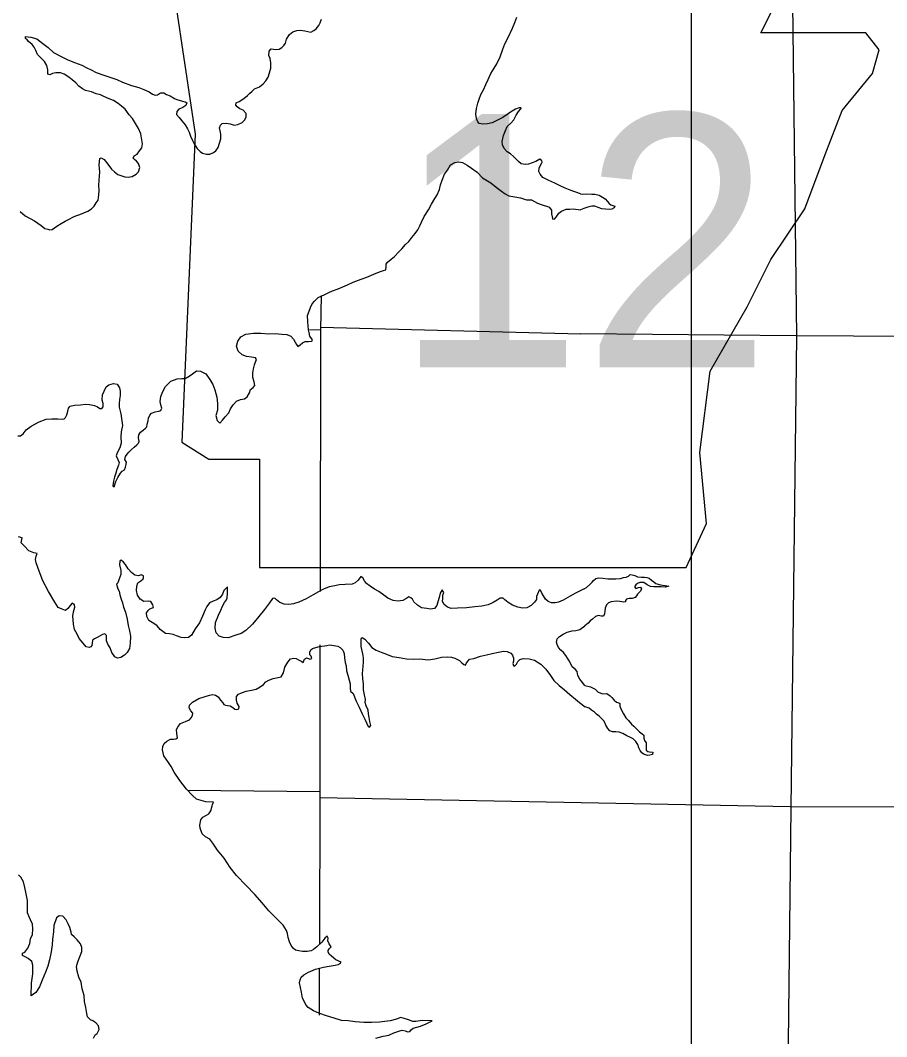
# Model space of a CAD drawing. Extents: x 77230 to 630905, y 790554 to 1662844.
# Drawn here: x 288353 to 298091, y 1561684 to 1573117 of the extents above; entities that cross this region are included whole.
import ezdxf

# ---------------------------------------------------------------- set-up
doc = ezdxf.new("R2010")
doc.units = 0
for name, color, linetype in [('Level 15', 7, 'Continuous'), ('Level 16', 7, 'Continuous'), ('Level 17', 7, 'Continuous'), ('Level 24', 7, 'Continuous'), ('Level 28', 7, 'Continuous')]:
    doc.layers.add(name, color=color, linetype=linetype)

msp = doc.modelspace()

# ---------------------------------------------------------------- linework, layer by layer
at = {"layer": 'Level 15'}
for points in [[(291733, 1570023), (291727, 1569634), (291722, 1566691)], [(291721, 1566090), (291718, 1564417), (291714, 1562728)], [(291713, 1562448), (291712, 1561925)]]:
    msp.add_lwpolyline(points, dxfattribs=at)
at = {"layer": 'Level 16'}
for points in [[(297018, 1574560), (297078, 1569562), (297014, 1564256), (296956, 1558982), (296903, 1553822)], [(291605, 1569638), (291727, 1569636)], [(291727, 1569664), (294654, 1569590)], [(303494, 1569529), (302249, 1569536), (297070, 1569566), (294654, 1569590)], [(291718, 1564437), (290236, 1564452)], [(291718, 1564377), (291722, 1564377)], [(307642, 1564234), (307539, 1564234), (302307, 1564257), (297006, 1564268), (291718, 1564371)]]:
    msp.add_lwpolyline(points, dxfattribs=at)
at = {"layer": 'Level 17'}
for points in [[(290444, 1571610), (290482, 1571612), (290524, 1571630), (290549, 1571650), (290575, 1571686), (290591, 1571734), (290605, 1571784), (290605, 1571838), (290599, 1571872), (290593, 1571906), (290603, 1571936), (290622, 1571957), (290666, 1571959), (290712, 1571951), (290756, 1571939), (290798, 1571945), (290848, 1571969), (290876, 1571998), (290892, 1572032), (290890, 1572070), (290858, 1572106), (290820, 1572123), (290792, 1572143), (290776, 1572161), (290778, 1572187), (290812, 1572203), (290865, 1572238), (290907, 1572270), (290931, 1572298), (290955, 1572318), (290985, 1572346), (291041, 1572370), (291081, 1572401), (291114, 1572437), (291140, 1572477), (291152, 1572525), (291168, 1572579), (291168, 1572637), (291162, 1572689), (291146, 1572723), (291151, 1572769), (291173, 1572795), (291225, 1572787), (291261, 1572791), (291293, 1572812), (291315, 1572834), (291333, 1572860), (291345, 1572904), (291377, 1572956), (291415, 1572986), (291460, 1573004), (291498, 1573006), (291550, 1572999), (291584, 1572991), (291618, 1572983), (291652, 1573001), (291678, 1573021), (291710, 1573059), (291724, 1573087), (291738, 1573129)], [(294650, 1571167), (294534, 1571206), (294478, 1571229), (294420, 1571257), (294360, 1571285), (294294, 1571317), (294228, 1571348), (294196, 1571386), (294182, 1571418), (294184, 1571454), (294196, 1571480), (294212, 1571506), (294218, 1571520), (294214, 1571538), (294194, 1571554), (294146, 1571530), (294066, 1571500), (294026, 1571496), (293984, 1571504), (293952, 1571529), (293928, 1571555), (293896, 1571587), (293864, 1571615), (293826, 1571639), (293792, 1571675), (293774, 1571715), (293770, 1571755), (293785, 1571821), (293805, 1571877), (293827, 1571921), (293865, 1571961), (293901, 1571997), (293927, 1572050), (293952, 1572092), (293978, 1572122), (293982, 1572132), (293960, 1572132), (293918, 1572117), (293863, 1572083), (293825, 1572057), (293775, 1572025), (293711, 1571989), (293657, 1571962), (293605, 1571954), (293553, 1571948), (293511, 1571958), (293495, 1571976), (293479, 1572012), (293475, 1572062), (293479, 1572124), (293495, 1572184), (293509, 1572230), (293530, 1572284), (293558, 1572334), (293586, 1572394), (293612, 1572450), (293640, 1572517), (293681, 1572579), (293709, 1572627), (293745, 1572707), (293777, 1572793), (293800, 1572853), (293838, 1572924), (293884, 1573030), (293910, 1573094), (293933, 1573152)], [(289655, 1571385), (289681, 1571413), (289697, 1571461), (289683, 1571505), (289659, 1571533), (289637, 1571553), (289623, 1571567), (289633, 1571591), (289668, 1571611), (289694, 1571649), (289720, 1571681), (289728, 1571729), (289718, 1571773), (289708, 1571841), (289680, 1571899), (289649, 1571955), (289613, 1572011), (289575, 1572053), (289531, 1572116), (289491, 1572152), (289451, 1572182), (289401, 1572216), (289351, 1572234), (289293, 1572260), (289253, 1572277), (289207, 1572291), (289151, 1572311), (289085, 1572327), (289053, 1572347), (289009, 1572376), (288975, 1572412), (288935, 1572446), (288897, 1572476), (288847, 1572510), (288803, 1572528), (288751, 1572527), (288713, 1572517), (288683, 1572503), (288663, 1572511), (288663, 1572561), (288649, 1572609), (288625, 1572653), (288578, 1572697), (288546, 1572731), (288528, 1572779), (288510, 1572815), (288486, 1572845), (288446, 1572880), (288430, 1572898), (288412, 1572914), (288410, 1572936), (288472, 1572929), (288538, 1572907), (288606, 1572855), (288664, 1572811), (288726, 1572755), (288820, 1572708), (288878, 1572678), (288960, 1572642), (289044, 1572613), (289100, 1572583), (289148, 1572559), (289204, 1572531), (289282, 1572504), (289346, 1572482), (289436, 1572450), (289500, 1572422), (289604, 1572385), (289684, 1572361), (289740, 1572337), (289800, 1572312), (289838, 1572288), (289870, 1572274), (289894, 1572278), (289918, 1572292), (289934, 1572302), (289966, 1572302), (289996, 1572284), (290038, 1572266), (290084, 1572239), (290112, 1572227), (290174, 1572207), (290206, 1572199), (290226, 1572189), (290214, 1572159), (290178, 1572137), (290134, 1572119), (290111, 1572093), (290109, 1572057), (290139, 1572025), (290169, 1571985), (290205, 1571941), (290231, 1571897), (290249, 1571857), (290267, 1571815), (290287, 1571765), (290311, 1571719), (290340, 1571675), (290374, 1571641), (290402, 1571624), (290444, 1571610)], [(288350, 1570965), (288408, 1570918), (288512, 1570860), (288588, 1570810), (288630, 1570776), (288662, 1570766), (288684, 1570761), (288710, 1570763), (288738, 1570781), (288764, 1570801), (288812, 1570831), (288856, 1570859), (288896, 1570877), (288949, 1570906), (288977, 1570916), (289023, 1570934), (289067, 1570950), (289113, 1570972), (289151, 1570996), (289181, 1571027), (289207, 1571065), (289229, 1571095), (289236, 1571153), (289240, 1571201), (289236, 1571261), (289240, 1571315), (289242, 1571367), (289248, 1571409), (289241, 1571451), (289239, 1571489), (289241, 1571529), (289245, 1571561), (289261, 1571569), (289295, 1571551), (289337, 1571499), (289377, 1571442), (289411, 1571412), (289449, 1571382), (289493, 1571368), (289527, 1571356), (289565, 1571352), (289611, 1571360), (289655, 1571385)], [(291592, 1569637), (291584, 1569725), (291582, 1569795), (291598, 1569844), (291614, 1569886), (291635, 1569928), (291661, 1569958), (291701, 1569998), (291775, 1570032), (291819, 1570056), (291863, 1570075), (291927, 1570097), (292030, 1570143), (292094, 1570172), (292186, 1570206), (292248, 1570228), (292300, 1570250), (292354, 1570271), (292403, 1570291), (292435, 1570303), (292461, 1570309), (292465, 1570343), (292465, 1570375), (292479, 1570397), (292521, 1570429), (292559, 1570460), (292607, 1570512), (292640, 1570548), (292684, 1570594), (292720, 1570630), (292754, 1570674), (292792, 1570719), (292820, 1570759), (292845, 1570807), (292863, 1570847), (292893, 1570911), (292943, 1570987), (292975, 1571049), (293014, 1571112), (293040, 1571154), (293066, 1571214), (293076, 1571266), (293094, 1571320), (293121, 1571386), (293153, 1571432), (293189, 1571490), (293237, 1571517), (293279, 1571525), (293323, 1571517), (293375, 1571489), (293423, 1571453), (293489, 1571410), (293549, 1571346), (293643, 1571290), (293701, 1571240), (293761, 1571197), (293803, 1571167), (293845, 1571143), (293911, 1571133), (293975, 1571119), (294041, 1571098), (294099, 1571098), (294165, 1571062), (294219, 1571042), (294279, 1571024), (294297, 1571015), (294323, 1570981), (294325, 1570939), (294330, 1570905), (294338, 1570879), (294360, 1570883), (294383, 1570915), (294407, 1570949), (294435, 1570971), (294487, 1570993), (294531, 1570993), (294569, 1570998), (294650, 1570987)], [(294650, 1571167), (294676, 1571163), (294720, 1571164), (294776, 1571162), (294812, 1571161), (294860, 1571149), (294898, 1571129), (294926, 1571110), (294954, 1571078), (294972, 1571056), (294992, 1571040), (295012, 1571034), (295034, 1571027), (295028, 1571009), (295003, 1570992), (294973, 1570990), (294931, 1570992), (294889, 1570995), (294849, 1571011), (294811, 1571026), (294777, 1571028), (294731, 1571014), (294689, 1570999), (294650, 1570987)], [(290483, 1569077), (290517, 1569021), (290541, 1568961), (290562, 1568877), (290568, 1568807), (290570, 1568731), (290552, 1568673), (290564, 1568615), (290594, 1568587), (290624, 1568621), (290656, 1568657), (290698, 1568700), (290716, 1568746), (290746, 1568790), (290784, 1568832), (290827, 1568852), (290871, 1568858), (290901, 1568882), (290929, 1568927), (290939, 1568965), (290971, 1568985), (290989, 1569009), (290981, 1569049), (290967, 1569099), (290966, 1569151), (290974, 1569195), (290984, 1569241), (290994, 1569263), (291006, 1569301), (290996, 1569319), (290950, 1569327), (290896, 1569337), (290848, 1569354), (290802, 1569394), (290782, 1569450), (290796, 1569508), (290833, 1569558), (290887, 1569587), (290973, 1569597), (291057, 1569597), (291141, 1569592), (291219, 1569594), (291291, 1569588), (291347, 1569582), (291393, 1569565), (291423, 1569529), (291443, 1569497), (291457, 1569471), (291471, 1569447), (291499, 1569467), (291523, 1569489), (291555, 1569503), (291591, 1569503), (291631, 1569506), (291639, 1569524), (291608, 1569565), (291600, 1569605), (291592, 1569637)], [(288419, 1568511), (288475, 1568553), (288565, 1568601), (288644, 1568629), (288708, 1568634), (288776, 1568634), (288822, 1568632), (288844, 1568634), (288862, 1568648), (288874, 1568680), (288886, 1568722), (288894, 1568753), (288912, 1568777), (288960, 1568787), (289030, 1568793), (289087, 1568799), (289131, 1568795), (289185, 1568786), (289221, 1568768), (289247, 1568752), (289269, 1568750), (289283, 1568768), (289283, 1568806), (289273, 1568846), (289277, 1568904), (289295, 1568946), (289317, 1568994), (289349, 1569018), (289402, 1569031), (289442, 1569023), (289469, 1568983), (289475, 1568945), (289475, 1568895), (289469, 1568851), (289465, 1568807), (289465, 1568765), (289481, 1568691), (289494, 1568613), (289500, 1568559), (289488, 1568487), (289482, 1568431), (289488, 1568361), (289471, 1568309), (289441, 1568250), (289431, 1568218), (289447, 1568178), (289463, 1568142), (289457, 1568112), (289439, 1568064), (289425, 1568022), (289412, 1567978), (289400, 1567934), (289392, 1567882), (289408, 1567870), (289428, 1567928), (289448, 1567976), (289477, 1568024), (289499, 1568045), (289523, 1568059), (289535, 1568089), (289543, 1568119), (289545, 1568147), (289527, 1568175), (289535, 1568211), (289553, 1568235), (289573, 1568259), (289598, 1568285), (289632, 1568315), (289662, 1568341), (289680, 1568361), (289688, 1568383), (289680, 1568421), (289684, 1568455), (289702, 1568486), (289734, 1568508), (289758, 1568528), (289776, 1568546), (289777, 1568576), (289789, 1568612), (289795, 1568642), (289809, 1568674), (289829, 1568698), (289869, 1568714), (289909, 1568722), (289933, 1568729), (289943, 1568755), (289933, 1568793), (289925, 1568829), (289934, 1568885), (289954, 1568943), (289984, 1568997), (290044, 1569059), (290116, 1569083), (290167, 1569088), (290205, 1569088), (290251, 1569114), (290289, 1569142), (290335, 1569174), (290377, 1569170), (290437, 1569141), (290483, 1569077)], [(288325, 1568442), (288355, 1568442), (288385, 1568464), (288419, 1568511)], [(289015, 1566164), (288993, 1566212), (288963, 1566264), (288949, 1566324), (288945, 1566372), (288943, 1566416), (288949, 1566462), (288959, 1566488), (288964, 1566514), (288960, 1566542), (288936, 1566560), (288912, 1566536), (288885, 1566502), (288861, 1566477), (288823, 1566493), (288779, 1566511), (288742, 1566571), (288670, 1566693), (288606, 1566811), (288564, 1566922), (288529, 1567016), (288523, 1567050), (288529, 1567088), (288543, 1567118), (288503, 1567126), (288449, 1567148), (288399, 1567200), (288361, 1567240), (288373, 1567294), (288331, 1567308)], [(290605, 1566482), (290627, 1566526), (290648, 1566568), (290672, 1566597), (290678, 1566621), (290680, 1566671), (290680, 1566745), (290642, 1566703), (290626, 1566660), (290600, 1566626), (290562, 1566598), (290521, 1566582), (290479, 1566566), (290449, 1566524), (290429, 1566484), (290399, 1566415), (290367, 1566341), (290320, 1566271), (290278, 1566199), (290242, 1566175), (290202, 1566169), (290162, 1566174), (290108, 1566192), (290072, 1566208), (290030, 1566214), (289984, 1566220), (289924, 1566266), (289890, 1566307), (289854, 1566331), (289798, 1566365), (289776, 1566409), (289772, 1566451), (289792, 1566481), (289810, 1566495), (289838, 1566507), (289849, 1566513), (289841, 1566541), (289821, 1566579), (289791, 1566583), (289741, 1566581), (289701, 1566607), (289671, 1566649), (289659, 1566703), (289663, 1566751), (289675, 1566789), (289707, 1566813), (289733, 1566833), (289739, 1566847), (289739, 1566867), (289711, 1566879), (289681, 1566867), (289639, 1566877), (289601, 1566907), (289564, 1566946), (289534, 1566996), (289512, 1567020), (289488, 1567044), (289470, 1567032), (289468, 1566992), (289481, 1566928), (289481, 1566882), (289473, 1566854), (289459, 1566822), (289447, 1566788), (289433, 1566774), (289447, 1566722), (289463, 1566694), (289473, 1566654), (289488, 1566604), (289500, 1566564), (289512, 1566514), (289534, 1566458), (289552, 1566382), (289566, 1566308), (289579, 1566248), (289591, 1566188), (289589, 1566110), (289581, 1566052), (289553, 1566004), (289523, 1565974), (289482, 1565950), (289444, 1565942), (289416, 1565957), (289383, 1566005), (289361, 1566057), (289335, 1566099), (289321, 1566135), (289321, 1566161), (289321, 1566195), (289301, 1566217), (289277, 1566207), (289225, 1566177), (289185, 1566159), (289165, 1566145), (289161, 1566112), (289155, 1566086), (289146, 1566068), (289128, 1566060), (289094, 1566068), (289058, 1566110), (289015, 1566164)], [(294690, 1566723), (294716, 1566738), (294756, 1566770), (294781, 1566796), (294797, 1566814), (294823, 1566839), (294851, 1566845), (294901, 1566843), (294957, 1566836), (295007, 1566834), (295048, 1566835), (295098, 1566837), (295134, 1566848), (295162, 1566852), (295190, 1566866), (295208, 1566882), (295232, 1566881), (295260, 1566871), (295292, 1566857), (295336, 1566854), (295371, 1566852), (295397, 1566848), (295421, 1566840), (295448, 1566821), (295474, 1566801), (295496, 1566781), (295536, 1566769), (295570, 1566764), (295600, 1566758), (295644, 1566750), (295602, 1566742), (295556, 1566744), (295516, 1566745), (295474, 1566743), (295438, 1566748), (295398, 1566768), (295360, 1566794), (295316, 1566793), (295292, 1566783), (295272, 1566767), (295255, 1566745), (295273, 1566727), (295301, 1566737), (295323, 1566741), (295337, 1566720), (295325, 1566695), (295309, 1566679), (295291, 1566663), (295280, 1566643), (295266, 1566623), (295230, 1566614), (295196, 1566614), (295166, 1566606), (295154, 1566590), (295156, 1566576), (295137, 1566570), (295093, 1566579), (295049, 1566583), (294995, 1566574), (294965, 1566564), (294941, 1566542), (294928, 1566506), (294922, 1566470), (294918, 1566441), (294907, 1566413), (294881, 1566413), (294851, 1566421), (294819, 1566409), (294783, 1566382), (294757, 1566360), (294736, 1566336), (294700, 1566307)], [(294690, 1566723), (294594, 1566674), (294532, 1566640), (294456, 1566595), (294404, 1566573), (294364, 1566563), (294324, 1566565), (294288, 1566581), (294258, 1566607), (294234, 1566642), (294216, 1566672), (294202, 1566706), (294184, 1566708), (294166, 1566662), (294154, 1566636), (294157, 1566602), (294131, 1566572), (294097, 1566536), (294047, 1566508), (293997, 1566504), (293945, 1566515), (293885, 1566539), (293837, 1566569), (293799, 1566599), (293779, 1566615), (293747, 1566615), (293713, 1566596), (293669, 1566568), (293611, 1566540), (293539, 1566526), (293462, 1566521), (293368, 1566507), (293268, 1566505), (293196, 1566500), (293156, 1566516), (293118, 1566546), (293098, 1566580), (293102, 1566612), (293104, 1566650), (293113, 1566680), (293095, 1566712), (293074, 1566672), (293060, 1566624), (293046, 1566576), (293036, 1566536), (293008, 1566500), (292964, 1566493), (292922, 1566499), (292864, 1566507), (292818, 1566537), (292778, 1566577), (292762, 1566607), (292744, 1566619), (292720, 1566631), (292688, 1566610), (292652, 1566592), (292602, 1566584), (292544, 1566590), (292484, 1566616), (292440, 1566649), (292382, 1566691), (292334, 1566719), (292284, 1566753), (292244, 1566781), (292222, 1566813), (292202, 1566845), (292182, 1566859), (292150, 1566820), (292118, 1566788), (292082, 1566774), (292006, 1566772), (291938, 1566768), (291887, 1566755), (291825, 1566745), (291759, 1566717), (291705, 1566687), (291645, 1566654), (291567, 1566610), (291484, 1566570), (291424, 1566553), (291372, 1566545), (291320, 1566551), (291270, 1566569), (291232, 1566599), (291212, 1566615), (291186, 1566613), (291152, 1566564), (291098, 1566490), (291033, 1566410), (290961, 1566326), (290887, 1566253), (290837, 1566219), (290775, 1566199), (290690, 1566170), (290632, 1566174), (290588, 1566188), (290554, 1566228), (290543, 1566280), (290547, 1566342), (290579, 1566424), (290605, 1566482)], [(294700, 1565633), (294643, 1565704), (294621, 1565748), (294612, 1565792), (294590, 1565818), (294556, 1565843), (294540, 1565877), (294522, 1565913), (294486, 1565971), (294460, 1566007), (294428, 1566031), (294404, 1566061), (294388, 1566095), (294380, 1566123), (294388, 1566159), (294414, 1566187), (294455, 1566211), (294499, 1566235), (294555, 1566250), (294597, 1566252), (294643, 1566264), (294700, 1566307)], [(291519, 1565906), (291533, 1565894), (291547, 1565930), (291569, 1565944), (291591, 1565938), (291607, 1565932), (291629, 1565940), (291621, 1565964), (291609, 1565978), (291607, 1566008), (291619, 1566034), (291639, 1566052), (291673, 1566062), (291715, 1566074), (291799, 1566085), (291833, 1566093), (291877, 1566085), (291921, 1566077), (291949, 1566061), (291979, 1566033), (291993, 1565993), (291997, 1565947), (292005, 1565895), (292015, 1565854), (292019, 1565800), (292033, 1565752), (292050, 1565696), (292060, 1565654), (292062, 1565604), (292066, 1565570), (292096, 1565544), (292128, 1565460), (292160, 1565392), (292197, 1565314), (292227, 1565256), (292263, 1565174), (292279, 1565166), (292293, 1565184), (292281, 1565228), (292273, 1565276), (292268, 1565314), (292262, 1565356), (292242, 1565406), (292230, 1565442), (292232, 1565478), (292222, 1565528), (292212, 1565586), (292209, 1565650), (292203, 1565712), (292201, 1565764), (292203, 1565812), (292205, 1565848), (292209, 1565902), (292209, 1565944), (292204, 1565990), (292192, 1566040), (292186, 1566074), (292184, 1566112), (292186, 1566138), (292184, 1566162), (292196, 1566174), (292226, 1566154), (292266, 1566111), (292304, 1566063), (292354, 1566033), (292408, 1566009), (292468, 1565987), (292532, 1565962), (292610, 1565948), (292694, 1565934), (292768, 1565932), (292840, 1565933), (292936, 1565925), (293014, 1565935), (293086, 1565952), (293160, 1565958), (293200, 1565954), (293236, 1565942), (293288, 1565915), (293314, 1565891), (293340, 1565869), (293356, 1565865), (293370, 1565889), (293391, 1565915), (293401, 1565929), (293451, 1565937), (293527, 1565965), (293593, 1565980), (293657, 1565994), (293727, 1566008), (293783, 1566020), (293827, 1566017), (293865, 1565999), (293885, 1565977), (293895, 1565943), (293897, 1565909), (293891, 1565883), (293895, 1565861), (293909, 1565851), (293929, 1565875), (293945, 1565905)], [(290076, 1565030), (290100, 1565034), (290120, 1565044), (290111, 1565094), (290107, 1565138), (290127, 1565174), (290153, 1565208), (290209, 1565230), (290253, 1565250), (290273, 1565270), (290287, 1565297), (290291, 1565325), (290268, 1565348), (290250, 1565384), (290256, 1565414), (290288, 1565447), (290358, 1565487), (290418, 1565507), (290478, 1565525), (290516, 1565532), (290548, 1565526), (290576, 1565506), (290604, 1565470), (290628, 1565440), (290642, 1565422), (290660, 1565414), (290682, 1565410), (290712, 1565406), (290742, 1565388), (290764, 1565370), (290788, 1565363), (290810, 1565373), (290814, 1565397), (290792, 1565435), (290782, 1565471), (290781, 1565511), (290805, 1565537), (290839, 1565553), (290893, 1565569), (290951, 1565581), (291005, 1565593), (291047, 1565618), (291087, 1565644), (291113, 1565674), (291147, 1565694), (291194, 1565712), (291252, 1565724), (291286, 1565731), (291312, 1565777), (291326, 1565839), (291360, 1565897), (291388, 1565933), (291427, 1565943), (291455, 1565939), (291481, 1565925), (291519, 1565906)], [(293945, 1565905), (293969, 1565927), (294005, 1565937), (294073, 1565936), (294133, 1565918), (294203, 1565876), (294261, 1565820), (294313, 1565746), (294351, 1565691), (294409, 1565633), (294469, 1565587), (294529, 1565533), (294593, 1565481), (294637, 1565444), (294704, 1565395)], [(294700, 1565633), (294762, 1565620), (294816, 1565592), (294849, 1565560), (294901, 1565541), (294946, 1565543), (294983, 1565520), (295003, 1565498), (295027, 1565468), (295055, 1565446), (295079, 1565439), (295093, 1565431), (295093, 1565403), (295106, 1565363), (295132, 1565317), (295160, 1565271), (295189, 1565241), (295225, 1565200), (295249, 1565176), (295285, 1565140), (295313, 1565115), (295344, 1565091), (295362, 1565077), (295362, 1565043), (295368, 1565015), (295388, 1564989), (295389, 1564963), (295387, 1564931), (295389, 1564907), (295407, 1564893), (295427, 1564888), (295463, 1564884), (295459, 1564858), (295430, 1564852), (295406, 1564847), (295366, 1564859), (295338, 1564877), (295319, 1564905), (295305, 1564934), (295293, 1564972), (295273, 1565004), (295240, 1565034), (295206, 1565054), (295170, 1565069), (295124, 1565095), (295084, 1565108), (295048, 1565112), (295010, 1565114), (294980, 1565123), (294958, 1565151), (294936, 1565189), (294915, 1565235), (294885, 1565263), (294859, 1565288), (294831, 1565312), (294807, 1565336), (294775, 1565358), (294748, 1565379), (294704, 1565395)], [(292982, 1561864), (292870, 1561867), (292798, 1561853), (292764, 1561855), (292718, 1561875), (292656, 1561892), (292626, 1561898), (292582, 1561880), (292512, 1561862), (292389, 1561847), (292299, 1561845), (292215, 1561845), (292117, 1561852), (292037, 1561862), (291963, 1561866), (291881, 1561891), (291793, 1561917), (291707, 1561947), (291647, 1561976), (291587, 1562014), (291565, 1562040), (291525, 1562118), (291513, 1562186), (291492, 1562288), (291498, 1562322), (291508, 1562352), (291538, 1562378), (291592, 1562410), (291672, 1562443), (291761, 1562465), (291825, 1562477), (291893, 1562488), (291927, 1562496), (291947, 1562508), (291959, 1562524), (291899, 1562550), (291851, 1562590), (291825, 1562611), (291813, 1562637), (291813, 1562655), (291825, 1562673), (291847, 1562694), (291823, 1562729), (291811, 1562763), (291812, 1562793), (291802, 1562813), (291776, 1562793), (291743, 1562749), (291685, 1562695), (291649, 1562665), (291623, 1562651), (291579, 1562643), (291523, 1562644), (291483, 1562648), (291447, 1562656), (291421, 1562678), (291397, 1562710), (291377, 1562750), (291365, 1562798), (291357, 1562846), (291345, 1562880), (291309, 1562938), (291268, 1562981), (291148, 1563099), (291070, 1563189), (290988, 1563284), (290890, 1563386), (290781, 1563498), (290713, 1563586), (290643, 1563693), (290569, 1563783), (290515, 1563861), (290483, 1563905), (290435, 1563933), (290396, 1563964), (290374, 1564028), (290372, 1564064), (290382, 1564122), (290406, 1564155), (290446, 1564177), (290472, 1564189), (290496, 1564223), (290509, 1564279), (290513, 1564295), (290523, 1564321), (290437, 1564327), (290387, 1564341), (290335, 1564356), (290289, 1564398), (290219, 1564468), (290145, 1564564), (290083, 1564659), (290047, 1564723), (290018, 1564767), (289966, 1564843), (289950, 1564909), (289954, 1564947), (289968, 1564981), (290000, 1565009), (290042, 1565031), (290076, 1565030)], [(288925, 1562858), (288911, 1562912), (288891, 1562952), (288869, 1563000), (288829, 1563038), (288791, 1563042), (288759, 1563020), (288731, 1562934), (288724, 1562865), (288716, 1562781), (288710, 1562717), (288698, 1562639), (288681, 1562547), (288661, 1562479), (288637, 1562411), (288599, 1562321), (288568, 1562245), (288526, 1562182), (288474, 1562142), (288480, 1562286), (288493, 1562390), (288493, 1562488), (288481, 1562528), (288441, 1562562), (288407, 1562582), (288379, 1562598), (288377, 1562624), (288405, 1562636), (288436, 1562678), (288460, 1562732), (288466, 1562790), (288488, 1562829), (288492, 1562897), (288488, 1562951), (288467, 1562999), (288451, 1563032), (288433, 1563076), (288435, 1563126), (288433, 1563214), (288417, 1563292), (288404, 1563362), (288388, 1563426), (288358, 1563478), (288334, 1563506)], [(289177, 1561669), (289194, 1561703), (289218, 1561721), (289240, 1561763), (289232, 1561805), (289200, 1561839), (289168, 1561861), (289140, 1561873), (289108, 1561909), (289100, 1561945), (289088, 1562013), (289075, 1562081), (289069, 1562147), (289047, 1562224), (289037, 1562298), (289011, 1562354), (288991, 1562420), (288986, 1562472), (288998, 1562526), (289024, 1562595), (289044, 1562643), (289044, 1562689), (289030, 1562729), (288992, 1562772), (288957, 1562806), (288927, 1562832), (288925, 1562858)], [(292349, 1561669), (292433, 1561691), (292495, 1561702), (292553, 1561726), (292607, 1561746), (292647, 1561758), (292677, 1561750), (292707, 1561737), (292733, 1561741), (292748, 1561761), (292770, 1561781), (292852, 1561801), (292914, 1561827), (292982, 1561864)]]:
    msp.add_lwpolyline(points, dxfattribs=at)
at = {"layer": 'Level 24'}
msp.add_lwpolyline([(289977, 1574119), (290320, 1571835), (290168, 1568371), (290472, 1568181), (291043, 1568181), (291043, 1566962), (295839, 1566962), (296068, 1567457), (295992, 1568257), (296106, 1569170), (296525, 1569894), (296791, 1570426), (297172, 1570997), (297400, 1571606), (297590, 1572101), (297933, 1572520), (298009, 1572786), (297857, 1572977), (296677, 1572977), (296943, 1573510), (296981, 1573852), (296824, 1574115)], close=True, dxfattribs=at)
at = {"layer": 'Level 28'}
msp.add_line((295896, 1483324), (295896, 1662844), dxfattribs=at)

# ---------------------------------------------------------------- texts
at = {"layer": 'Level 24'}
msp.add_text('12', height=2851.2, dxfattribs=at).set_placement((292554, 1569212))

doc.saveas('drawing.dxf')
